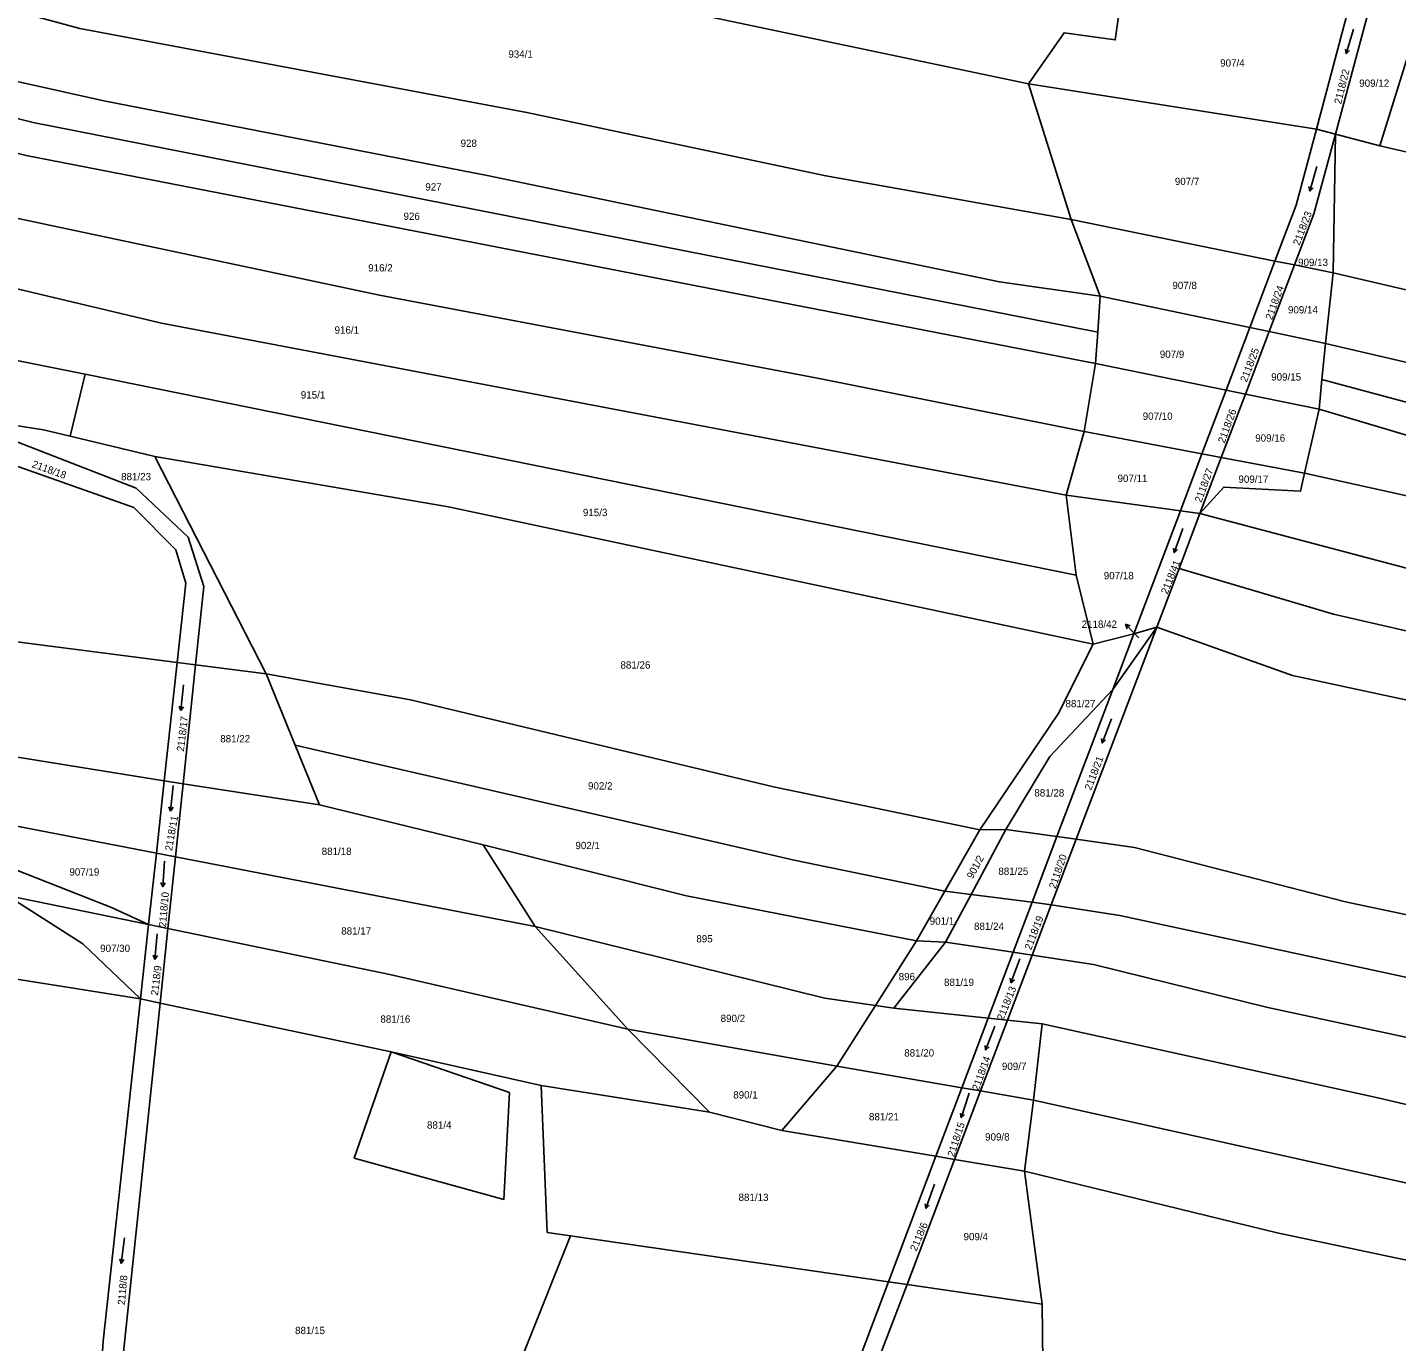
# Model space of a CAD drawing. Extents: x -755528 to -748832, y -1118122 to -1111095.
# Drawn here: x -751976.9 to -751658.6, y -1114360.4 to -1114054.9 of the extents above; entities that cross this region are included whole.
import ezdxf

# ---------------------------------------------------------------- set-up
doc = ezdxf.new("R2010")
doc.units = 0
for name, color, linetype in [('DZ_DO_PUPFL', 7, 'Continuous'), ('DZ_NAD_ZPF', 7, 'Continuous'), ('legenda barvy', 7, 'Continuous'), ('TZ_UMVŽST', 7, 'Continuous')]:
    doc.layers.add(name, color=color, linetype=linetype)

msp = doc.modelspace()

# ---------------------------------------------------------------- linework, layer by layer
at = {"layer": 'DZ_NAD_ZPF'}
for p, q in [((-751744.17, -1114068.05), (-751966.88, -1114021.12)), ((-751677.23, -1114078.62), (-751669.91, -1114051.14)), ((-751665.24, -1114051.76), (-751672.8, -1114079.73)), ((-751662.47, -1114082.43), (-751653.4, -1114053.34)), ((-751744.17, -1114068.05), (-751677.23, -1114078.62)), ((-751744.17, -1114068.05), (-751734.21, -1114099.59)), ((-751677.23, -1114078.62), (-751672.8, -1114079.73)), ((-751673.35, -1114111.98), (-751672.8, -1114079.73)), ((-751672.8, -1114079.73), (-751662.47, -1114082.43)), ((-751734.21, -1114099.59), (-751686.85, -1114109.23)), ((-751734.21, -1114099.59), (-751727.48, -1114117.38)), ((-751692.71, -1114124.7), (-751686.85, -1114109.23)), ((-751682.33, -1114110.15), (-751688.22, -1114125.65)), ((-751686.85, -1114109.23), (-751682.33, -1114110.15)), ((-751682.33, -1114110.15), (-751673.35, -1114111.98)), ((-752086.72, -1114110.74), (-751963.46, -1114135.54)), ((-751675.14, -1114128.4), (-751673.35, -1114111.98)), ((-751727.48, -1114117.38), (-751728.06, -1114125.81)), ((-751727.48, -1114117.38), (-751692.71, -1114124.7)), ((-751728.06, -1114125.81), (-751728.56, -1114133.07)), ((-751698.22, -1114139.26), (-751692.71, -1114124.7)), ((-751688.22, -1114125.65), (-751693.74, -1114140.18)), ((-751692.71, -1114124.7), (-751688.22, -1114125.65)), ((-751688.22, -1114125.65), (-751675.14, -1114128.4)), ((-751675.94, -1114136.81), (-751675.14, -1114128.4)), ((-751966.9, -1114149.99), (-751963.46, -1114135.54)), ((-751963.46, -1114135.54), (-751733.1, -1114182.3)), ((-751728.56, -1114133.07), (-751731.19, -1114148.85)), ((-751728.56, -1114133.07), (-751698.22, -1114139.26)), ((-751676.6, -1114143.68), (-751675.94, -1114136.81)), ((-751703.82, -1114154.04), (-751698.22, -1114139.26)), ((-751693.74, -1114140.18), (-751699.33, -1114154.89)), ((-751698.22, -1114139.26), (-751693.74, -1114140.18)), ((-751693.74, -1114140.18), (-751676.6, -1114143.68)), ((-751679.95, -1114158.57), (-751676.6, -1114143.68)), ((-751947.26, -1114154.67), (-751966.9, -1114149.99)), ((-751731.19, -1114148.85), (-751735.39, -1114163.66)), ((-751731.19, -1114148.85), (-751703.82, -1114154.04)), ((-751921.38, -1114205.21), (-751947.26, -1114154.67)), ((-751708.85, -1114167.32), (-751703.82, -1114154.04)), ((-751699.33, -1114154.89), (-751704.29, -1114167.95)), ((-751703.82, -1114154.04), (-751699.33, -1114154.89)), ((-751699.33, -1114154.89), (-751679.95, -1114158.57)), ((-751735.39, -1114163.66), (-751708.85, -1114167.32)), ((-751735.39, -1114163.66), (-751733.1, -1114182.3)), ((-751719.66, -1114195.87), (-751708.85, -1114167.32)), ((-751708.85, -1114167.32), (-751704.29, -1114167.95)), ((-751704.29, -1114167.95), (-751709.15, -1114180.74)), ((-751733.1, -1114182.3), (-751729.11, -1114198.3)), ((-751709.15, -1114180.74), (-751714.33, -1114194.38)), ((-751714.33, -1114194.38), (-751733.06, -1114243.67)), ((-751719.66, -1114195.87), (-751729.11, -1114198.3)), ((-751714.33, -1114194.38), (-751724.56, -1114208.82)), ((-751724.56, -1114208.82), (-751719.66, -1114195.87)), ((-751719.66, -1114195.87), (-751714.33, -1114194.38)), ((-751945.05, -1114230.07), (-751942.05, -1114202.56)), ((-751937.8, -1114203.11), (-751942.05, -1114202.56)), ((-751937.8, -1114203.11), (-751940.69, -1114230.75)), ((-751921.38, -1114205.21), (-751937.8, -1114203.11)), ((-751914.61, -1114221.8), (-751921.38, -1114205.21)), ((-751945.05, -1114230.07), (-752075.84, -1114208.99)), ((-751737.53, -1114243.04), (-751724.56, -1114208.82)), ((-751908.94, -1114235.69), (-751914.61, -1114221.8)), ((-751946.89, -1114246.91), (-751945.05, -1114230.07)), ((-751940.69, -1114230.75), (-751945.05, -1114230.07)), ((-751940.69, -1114230.75), (-751942.47, -1114247.76)), ((-751908.94, -1114235.69), (-751940.69, -1114230.75)), ((-751870.92, -1114244.97), (-751908.94, -1114235.69)), ((-751755.49, -1114241.48), (-751763.58, -1114255.72)), ((-751749.44, -1114241.38), (-751757.51, -1114256.5)), ((-751755.49, -1114241.48), (-751749.44, -1114241.38)), ((-751737.53, -1114243.04), (-751749.44, -1114241.38)), ((-751743.32, -1114258.32), (-751737.53, -1114243.04)), ((-751733.06, -1114243.67), (-751738.85, -1114258.89)), ((-751733.06, -1114243.67), (-751737.53, -1114243.04)), ((-751948.7, -1114263.44), (-751946.89, -1114246.91)), ((-751942.47, -1114247.76), (-751946.89, -1114246.91)), ((-751858.86, -1114263.91), (-751870.92, -1114244.97)), ((-751942.47, -1114247.76), (-751944.21, -1114264.37)), ((-751858.86, -1114263.91), (-751942.47, -1114247.76)), ((-751948.7, -1114263.44), (-751981.61, -1114256.77)), ((-751763.58, -1114255.72), (-751770.15, -1114267.28)), ((-751757.51, -1114256.5), (-751763.58, -1114255.72)), ((-751757.51, -1114256.5), (-751763.42, -1114267.58)), ((-751743.32, -1114258.32), (-751757.51, -1114256.5)), ((-751747.72, -1114269.94), (-751743.32, -1114258.32)), ((-751738.85, -1114258.89), (-751743.32, -1114258.32)), ((-751738.85, -1114258.89), (-751743.3, -1114270.61)), ((-751950.59, -1114280.77), (-751948.7, -1114263.44)), ((-751944.21, -1114264.37), (-751948.7, -1114263.44)), ((-751944.21, -1114264.37), (-751946.03, -1114281.73)), ((-751837.28, -1114287.83), (-751858.86, -1114263.91)), ((-751779.69, -1114282.29), (-751770.15, -1114267.28)), ((-751763.42, -1114267.58), (-751775.48, -1114282.9)), ((-751763.42, -1114267.58), (-751770.15, -1114267.28)), ((-751747.72, -1114269.94), (-751763.42, -1114267.58)), ((-751753.53, -1114285.27), (-751747.72, -1114269.94)), ((-751743.3, -1114270.61), (-751749.05, -1114285.74)), ((-751743.3, -1114270.61), (-751747.72, -1114269.94)), ((-751946.03, -1114281.73), (-751950.59, -1114280.77)), ((-751779.69, -1114282.29), (-751788.67, -1114296.41)), ((-751775.48, -1114282.9), (-751779.69, -1114282.29)), ((-751775.48, -1114282.9), (-751753.53, -1114285.27)), ((-751759.64, -1114301.42), (-751753.53, -1114285.27)), ((-751753.53, -1114285.27), (-751749.05, -1114285.74)), ((-751818.34, -1114307.07), (-751837.28, -1114287.83)), ((-751788.67, -1114296.41), (-751837.28, -1114287.83)), ((-751749.05, -1114285.74), (-751755.29, -1114302.17)), ((-751749.05, -1114285.74), (-751740.97, -1114286.6)), ((-751740.97, -1114286.6), (-751742.99, -1114304.3)), ((-751788.67, -1114296.41), (-751801.51, -1114311.35)), ((-751788.67, -1114296.41), (-751759.64, -1114301.42)), ((-751818.34, -1114307.07), (-751857.45, -1114300.91)), ((-751765.67, -1114317.34), (-751759.64, -1114301.42)), ((-751759.64, -1114301.42), (-751755.29, -1114302.17)), ((-751755.29, -1114302.17), (-751761.33, -1114318.07)), ((-751755.29, -1114302.17), (-751742.99, -1114304.3)), ((-751742.99, -1114304.3), (-751745.07, -1114320.79)), ((-751801.51, -1114311.35), (-751818.34, -1114307.07)), ((-751765.67, -1114317.34), (-751801.51, -1114311.35)), ((-751776.73, -1114346.55), (-751765.67, -1114317.34)), ((-751761.33, -1114318.07), (-751765.67, -1114317.34)), ((-751761.33, -1114318.07), (-751772.39, -1114347.18)), ((-751745.07, -1114320.79), (-751761.33, -1114318.07)), ((-751745.07, -1114320.79), (-751741, -1114351.74)), ((-751850.61, -1114335.83), (-751776.73, -1114346.55)), ((-751776.73, -1114346.55), (-751772.39, -1114347.18)), ((-751772.39, -1114347.18), (-751741, -1114351.74))]:
    msp.add_line(p, q, dxfattribs=at)
for points in [[(-751721.89, -1114043), (-751723.97, -1114057.83), (-751735.88, -1114056.17), (-751744.17, -1114068.05)], [(-751734.21, -1114099.59), (-751791.24, -1114089.44), (-751860.76, -1114074.67), (-751964.69, -1114055.17), (-752000.79, -1114045.32)], [(-751727.48, -1114117.38), (-751750.88, -1114114.07), (-751870.01, -1114089.38), (-751959.13, -1114071.96), (-752018.96, -1114058.63)], [(-751728.06, -1114125.81), (-751975.53, -1114077), (-752026.5, -1114064.43)], [(-751728.56, -1114133.07), (-751977.13, -1114084.73), (-752029.17, -1114071.46)], [(-751686.85, -1114109.23), (-751681.93, -1114096.26), (-751677.23, -1114078.62)], [(-751672.8, -1114079.73), (-751677.81, -1114098.25), (-751682.33, -1114110.15)], [(-751731.19, -1114148.85), (-751793.17, -1114136.49), (-751895.05, -1114117.19), (-752051.82, -1114083.91)], [(-751381.84, -1114142.81), (-751434.06, -1114133.07), (-751567.9, -1114104.32), (-751662.47, -1114082.43)], [(-751735.39, -1114163.66), (-751945.67, -1114123.67), (-751986.88, -1114113.89), (-752069.24, -1114097.3)], [(-751388.6, -1114172.14), (-751473.59, -1114154.06), (-751613.84, -1114125.84), (-751673.35, -1114111.98)], [(-751391.96, -1114187.89), (-751443.57, -1114176.67), (-751624.93, -1114140.1), (-751675.14, -1114128.4)], [(-751393.54, -1114197.05), (-751553.35, -1114162.25), (-751650.87, -1114143.51), (-751675.94, -1114136.81)], [(-751942.05, -1114202.56), (-751940.03, -1114184.09), (-751942.36, -1114176.41), (-751952.12, -1114166.57), (-751993.24, -1114152.02), (-752023.4, -1114145.52)], [(-751966.9, -1114149.99), (-751973.14, -1114148.51), (-751995.51, -1114145.01)], [(-751995.51, -1114145.01), (-751951.61, -1114162.01), (-751939.5, -1114173.43), (-751935.89, -1114184.87), (-751937.8, -1114203.11)], [(-751394.47, -1114204.17), (-751564.96, -1114167.55), (-751651.87, -1114151.04), (-751676.6, -1114143.68)], [(-751729.11, -1114198.3), (-751879.02, -1114166.38), (-751947.26, -1114154.67)], [(-751704.29, -1114167.95), (-751698.75, -1114161.79), (-751680.89, -1114162.77), (-751679.95, -1114158.57)], [(-751396.25, -1114219.48), (-751569.14, -1114183.13), (-751679.95, -1114158.57)], [(-751400.99, -1114235.58), (-751446.35, -1114225.04), (-751656.24, -1114180.61), (-751704.29, -1114167.95)], [(-751405.12, -1114249.62), (-751617.91, -1114204.07), (-751673.28, -1114191.34), (-751709.15, -1114180.74)], [(-751942.05, -1114202.56), (-751993.79, -1114195.91), (-752051.15, -1114187.32)], [(-751411.44, -1114263.92), (-751682.81, -1114205.56), (-751714.33, -1114194.38)], [(-751755.49, -1114241.48), (-751737.25, -1114214.48), (-751729.11, -1114198.3)], [(-751921.38, -1114205.21), (-751887.79, -1114211.26), (-751803.4, -1114231.45), (-751755.49, -1114241.48)], [(-751749.44, -1114241.38), (-751739.2, -1114224.41), (-751724.56, -1114208.82)], [(-751763.58, -1114255.72), (-751798.6, -1114248.53), (-751914.61, -1114221.8)], [(-752202.92, -1114228.91), (-752171.84, -1114237.96), (-752074.83, -1114256.21), (-751989.73, -1114274.57), (-751950.59, -1114280.77)], [(-751946.89, -1114246.91), (-751990.63, -1114238.46), (-752027.47, -1114231.96)], [(-752027.47, -1114231.96), (-751957.31, -1114259.51), (-751948.7, -1114263.44)], [(-751415.32, -1114310.51), (-751493.23, -1114295.64), (-751670.48, -1114258.18), (-751719.53, -1114245.56), (-751733.06, -1114243.67)], [(-751770.15, -1114267.28), (-751823.63, -1114256.8), (-751870.92, -1114244.97)], [(-751950.59, -1114280.77), (-751963.98, -1114267.98), (-751981.61, -1114256.77)], [(-751417.3, -1114327.34), (-751722.92, -1114261.35), (-751738.85, -1114258.89)], [(-751837.28, -1114287.83), (-751892.64, -1114275.09), (-751944.21, -1114264.37)], [(-751779.69, -1114282.29), (-751791.51, -1114280.59), (-751858.86, -1114263.91)], [(-751419.61, -1114341.15), (-751540.34, -1114316.08), (-751598.48, -1114302.18), (-751688.5, -1114282.75), (-751729.05, -1114272.75), (-751743.3, -1114270.61)], [(-751959.18, -1114419.47), (-751962.21, -1114405.31), (-751959.28, -1114360.35), (-751950.59, -1114280.77)], [(-751946.03, -1114281.73), (-751955.53, -1114372.51), (-751957.87, -1114404.73), (-751954.37, -1114418.21), (-751947.86, -1114422.38)], [(-751857.45, -1114300.91), (-751892.32, -1114293.06), (-751946.03, -1114281.73)], [(-751427.05, -1114355.89), (-751456.45, -1114348.34), (-751595.61, -1114319.59), (-751662.96, -1114303.8), (-751740.97, -1114286.6)], [(-751900.93, -1114317.82), (-751866.12, -1114327.4), (-751864.84, -1114302.55), (-751892.32, -1114293.06), (-751900.93, -1114317.82)], [(-751857.45, -1114300.91), (-751856.01, -1114335.05), (-751850.61, -1114335.83)], [(-751440, -1114373.97), (-751485.27, -1114361.58), (-751742.99, -1114304.3)], [(-751453.2, -1114391.28), (-751503.01, -1114375.24), (-751565.59, -1114360.64), (-751686.33, -1114335.17), (-751745.07, -1114320.79)], [(-751850.61, -1114335.83), (-751870.91, -1114386.66), (-751922.4, -1114430.27)], [(-751751.05, -1114477.93), (-751777.61, -1114397.62), (-751784.64, -1114367.44), (-751776.73, -1114346.55)], [(-751772.39, -1114347.18), (-751779.45, -1114365.77), (-751773.28, -1114396.65), (-751745.95, -1114479.23)], [(-751741, -1114351.74), (-751740.58, -1114385.76), (-751725.27, -1114424.36), (-751700.3, -1114473.51), (-751649.76, -1114499.01), (-751621.83, -1114511.12)]]:
    msp.add_lwpolyline(points, dxfattribs=at)
at = {"layer": 'legenda barvy'}
for p, q in [((-751719.5, -1114195.8), (-751721.585, -1114193.641)), ((-751721.585, -1114193.641), (-751720.529, -1114194.014)), ((-751721.585, -1114193.641), (-751721.249, -1114194.71)), ((-751718.51, -1114196.81), (-751719.5, -1114195.8))]:
    msp.add_line(p, q, dxfattribs=at)
at = {"layer": 'TZ_UMVŽST'}
for p, q in [((-751668.616, -1114055.33), (-751670.27, -1114061.098)), ((-751670.27, -1114061.098), (-751670.483, -1114060.02)), ((-751670.27, -1114061.098), (-751669.519, -1114060.297)), ((-751677.106, -1114087.23), (-751678.76, -1114092.998)), ((-751678.76, -1114092.998), (-751678.973, -1114091.92)), ((-751678.76, -1114092.998), (-751678.009, -1114092.197)), ((-751708.268, -1114171.424), (-751710.32, -1114177.062)), ((-751710.32, -1114177.062), (-751710.457, -1114175.973)), ((-751710.32, -1114177.062), (-751709.515, -1114176.316)), ((-751940.567, -1114207.793), (-751941.194, -1114213.76)), ((-751941.194, -1114213.76), (-751941.59, -1114212.736)), ((-751941.194, -1114213.76), (-751940.593, -1114212.84)), ((-751724.889, -1114215.702), (-751727.039, -1114221.304)), ((-751727.039, -1114221.304), (-751727.157, -1114220.212)), ((-751727.039, -1114221.304), (-751726.221, -1114220.571)), ((-751942.997, -1114231.173), (-751943.624, -1114237.14)), ((-751943.624, -1114237.14), (-751944.02, -1114236.116)), ((-751943.624, -1114237.14), (-751943.023, -1114236.22)), ((-751944.98, -1114248.754), (-751945.399, -1114254.739)), ((-751945.399, -1114254.739), (-751945.831, -1114253.729)), ((-751945.399, -1114254.739), (-751944.831, -1114253.799)), ((-751946.699, -1114265.638), (-751947.221, -1114271.615)), ((-751947.221, -1114271.615), (-751947.636, -1114270.598)), ((-751947.221, -1114271.615), (-751946.637, -1114270.685)), ((-751746.188, -1114271.434), (-751748.24, -1114277.072)), ((-751748.24, -1114277.072), (-751748.377, -1114275.983)), ((-751748.24, -1114277.072), (-751747.435, -1114276.326)), ((-751751.989, -1114287.082), (-751754.139, -1114292.684)), ((-751754.139, -1114292.684), (-751754.257, -1114291.592)), ((-751754.139, -1114292.684), (-751753.321, -1114291.951)), ((-751757.936, -1114302.7), (-751759.79, -1114308.407)), ((-751759.79, -1114308.407), (-751759.965, -1114307.323)), ((-751759.79, -1114308.407), (-751759.012, -1114307.632)), ((-751765.988, -1114323.864), (-751768.04, -1114329.502)), ((-751768.04, -1114329.502), (-751768.177, -1114328.413)), ((-751768.04, -1114329.502), (-751767.235, -1114328.756)), ((-751954.315, -1114336.308), (-751955.046, -1114342.264)), ((-751955.046, -1114342.264), (-751955.425, -1114341.233)), ((-751955.046, -1114342.264), (-751954.429, -1114341.355))]:
    msp.add_line(p, q, dxfattribs=at)

# ---------------------------------------------------------------- texts
at = {"layer": 'DZ_DO_PUPFL'}
for s, p in [('934/1', (-751865.068, -1114061.98)), ('907/4', (-751699.588, -1114064.05)), ('909/12', (-751667.257, -1114068.74)), ('928', (-751876.175, -1114082.7)), ('927', (-751884.375, -1114092.85)), ('907/7', (-751710.128, -1114091.58)), ('926', (-751889.445, -1114099.68)), ('916/2', (-751897.658, -1114111.67)), ('909/13', (-751681.477, -1114110.39)), ('907/8', (-751710.698, -1114115.76)), ('909/14', (-751683.827, -1114121.42)), ('916/1', (-751905.468, -1114126.12)), ('907/9', (-751713.628, -1114131.75)), ('909/15', (-751687.727, -1114137.02)), ('915/1', (-751913.318, -1114141.2)), ('907/10', (-751717.597, -1114146.16)), ('909/16', (-751691.437, -1114151.23)), ('881/23', (-751955.087, -1114160.21)), ('907/11', (-751723.447, -1114160.61)), ('909/17', (-751695.347, -1114160.8)), ('915/3', (-751847.738, -1114168.54)), ('907/18', (-751726.647, -1114183.21)), ('2118/42', (-751731.793, -1114194.51)), ('881/26', (-751838.997, -1114203.99)), ('881/27', (-751735.547, -1114212.98)), ('881/22', (-751932.047, -1114221.13)), ('902/2', (-751846.548, -1114232.1)), ('881/28', (-751742.787, -1114233.72)), ('902/1', (-751849.478, -1114245.96)), ('881/18', (-751908.467, -1114247.32)), ('907/19', (-751967.117, -1114252.11)), ('881/25', (-751751.157, -1114251.95)), ('901/1', (-751767.108, -1114263.53)), ('881/24', (-751756.817, -1114264.74)), ('881/17', (-751903.917, -1114265.83)), ('895', (-751821.365, -1114267.64)), ('907/30', (-751959.967, -1114269.87)), ('896', (-751774.325, -1114276.43)), ('881/19', (-751763.787, -1114277.76)), ('881/16', (-751894.817, -1114286.31)), ('890/2', (-751815.718, -1114286.16)), ('881/20', (-751773.037, -1114294.17)), ('909/7', (-751750.328, -1114297.29)), ('890/1', (-751812.788, -1114303.93)), ('881/21', (-751781.237, -1114309.01)), ('881/4', (-751883.988, -1114310.94)), ('909/8', (-751754.238, -1114313.7)), ('881/13', (-751811.557, -1114327.75)), ('909/4', (-751759.248, -1114336.88)), ('881/15', (-751914.657, -1114358.7))]:
    msp.add_text(s, height=1.7, dxfattribs=at).set_placement(p)
for s, rotation, p in [('2118/22', 76, (-751671.487, -1114072.865)), ('2118/23', 68.999997, (-751681.163, -1114105.746)), ('2118/24', 70, (-751687.543, -1114123.04)), ('2118/25', 68.999997, (-751693.413, -1114137.536)), ('2118/26', 70, (-751698.573, -1114151.73)), ('2118/18', 340, (-751975.95, -1114157.116)), ('2118/27', 70, (-751703.983, -1114165.53)), ('2118/41', 68, (-751711.863, -1114186.84)), ('2118/17', 83, (-751940.516, -1114223.336)), ('2118/21', 68.999997, (-751729.613, -1114232.416)), ('2118/11', 80, (-751943.261, -1114246.444)), ('901/2', 62, (-751757.118, -1114253.001)), ('2118/20', 71, (-751737.862, -1114255.273)), ('2118/10', 85, (-751944.673, -1114264.173)), ('2118/19', 68.999997, (-751743.553, -1114269.546)), ('2118/9', 83, (-751946.527, -1114280.041)), ('2118/13', 68, (-751750.013, -1114285.9)), ('2118/14', 70, (-751755.753, -1114302.22)), ('2118/15', 72, (-751761.452, -1114317.614)), ('2118/6', 66.999997, (-751770.21, -1114339.565)), ('2118/8', 85, (-751954.217, -1114352.006))]:
    msp.add_text(s, height=1.7, rotation=rotation, dxfattribs=at).set_placement(p)

doc.saveas('drawing.dxf')
